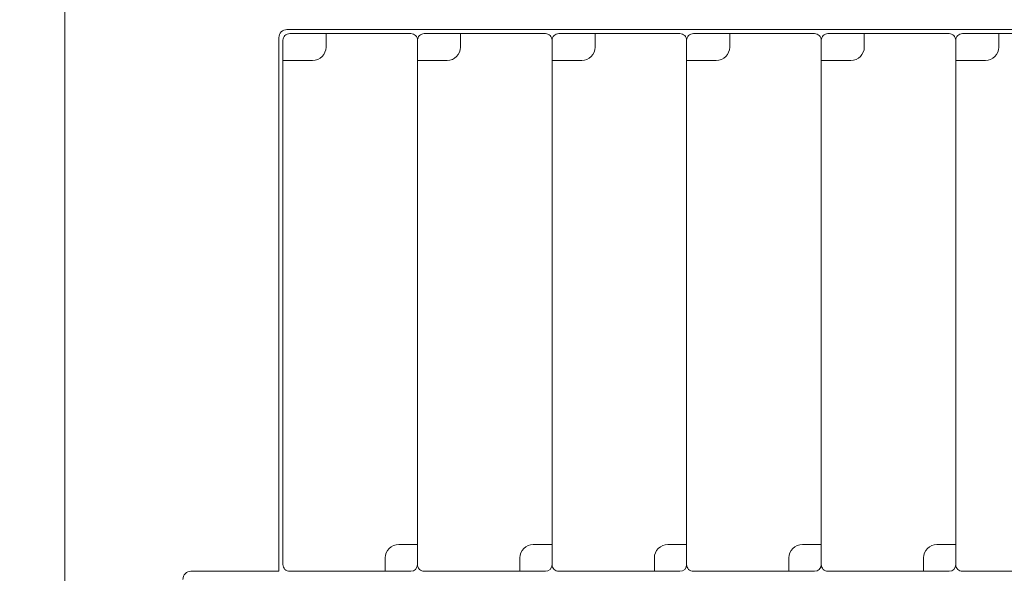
# Model space of a CAD drawing. Header units: millimetres. Extents: x -1114 to 1396, y -630 to 631.
# Tile 560 of 656: x 794 to 831, y -158 to -138. Entities that reach past the tile are written whole.
import ezdxf

# ---------------------------------------------------------------- set-up
doc = ezdxf.new("R2010")
doc.units = ezdxf.units.MM
doc.header["$MEASUREMENT"] = 0

msp = doc.modelspace()

# ---------------------------------------------------------------- linework, layer by layer
at = {"lineweight": 18}
for points, knots in [([(1038.9843, -629.7647), (1038.9843, -629.7647), (-1111.4882, -629.7647), (-1111.4882, -629.7647), (-1111.4882, -629.7647), (-1111.4882, -629.7647), (-1111.4882, 630.7883), (-1111.4882, 630.7883), (-1111.4882, 630.7883), (-1111.4882, 630.7883), (1038.9843, 630.7883), (1038.9843, 630.7883)], [0, 0, 0, 0, 0.3333333, 0.3333333, 0.3333333, 0.3333333, 0.6666667, 0.6666667, 0.6666667, 0.6666667, 1, 1, 1, 1]), ([(804.2465, -138.2327), (804.1669, -138.2327), (804.0906, -138.2643), (804.0343, -138.3206), (804.0343, -138.3206), (803.9781, -138.3768), (803.9465, -138.4531), (803.9465, -138.5327)], [0, 0, 0, 0, 0.5, 0.5, 0.5, 0.5, 1, 1, 1, 1]), ([(804.3465, -138.3827), (804.2802, -138.3827), (804.2166, -138.409), (804.1697, -138.4559), (804.1697, -138.4559), (804.1228, -138.5028), (804.0965, -138.5664), (804.0965, -138.6327)], [0, 0, 0, 0, 0.5, 0.5, 0.5, 0.5, 1, 1, 1, 1]), ([(809.0965, -138.6327), (809.0965, -138.5664), (809.0701, -138.5028), (809.0233, -138.4559), (809.0233, -138.4559), (808.9764, -138.409), (808.9128, -138.3827), (808.8465, -138.3827)], [0, 0, 0, 0, 0.5, 0.5, 0.5, 0.5, 1, 1, 1, 1]), ([(809.3465, -138.3827), (809.2802, -138.3827), (809.2166, -138.409), (809.1697, -138.4559), (809.1697, -138.4559), (809.1228, -138.5028), (809.0965, -138.5664), (809.0965, -138.6327)], [0, 0, 0, 0, 0.5, 0.5, 0.5, 0.5, 1, 1, 1, 1]), ([(814.0965, -138.6327), (814.0965, -138.5664), (814.0701, -138.5028), (814.0233, -138.4559), (814.0233, -138.4559), (813.9764, -138.409), (813.9128, -138.3827), (813.8465, -138.3827)], [0, 0, 0, 0, 0.5, 0.5, 0.5, 0.5, 1, 1, 1, 1]), ([(814.3465, -138.3827), (814.2802, -138.3827), (814.2166, -138.409), (814.1697, -138.4559), (814.1697, -138.4559), (814.1228, -138.5028), (814.0965, -138.5664), (814.0965, -138.6327)], [0, 0, 0, 0, 0.5, 0.5, 0.5, 0.5, 1, 1, 1, 1]), ([(819.0965, -138.6327), (819.0965, -138.5664), (819.0701, -138.5028), (819.0233, -138.4559), (819.0233, -138.4559), (818.9764, -138.409), (818.9128, -138.3827), (818.8465, -138.3827)], [0, 0, 0, 0, 0.5, 0.5, 0.5, 0.5, 1, 1, 1, 1]), ([(819.3465, -138.3827), (819.2802, -138.3827), (819.2166, -138.409), (819.1697, -138.4559), (819.1697, -138.4559), (819.1228, -138.5028), (819.0965, -138.5664), (819.0965, -138.6327)], [0, 0, 0, 0, 0.5, 0.5, 0.5, 0.5, 1, 1, 1, 1]), ([(824.0965, -138.6327), (824.0965, -138.5664), (824.0701, -138.5028), (824.0233, -138.4559), (824.0233, -138.4559), (823.9764, -138.409), (823.9128, -138.3827), (823.8465, -138.3827)], [0, 0, 0, 0, 0.5, 0.5, 0.5, 0.5, 1, 1, 1, 1]), ([(824.3465, -138.3827), (824.2802, -138.3827), (824.2166, -138.409), (824.1697, -138.4559), (824.1697, -138.4559), (824.1228, -138.5028), (824.0965, -138.5664), (824.0965, -138.6327)], [0, 0, 0, 0, 0.5, 0.5, 0.5, 0.5, 1, 1, 1, 1]), ([(829.0965, -138.6327), (829.0965, -138.5664), (829.0701, -138.5028), (829.0233, -138.4559), (829.0233, -138.4559), (828.9764, -138.409), (828.9128, -138.3827), (828.8465, -138.3827)], [0, 0, 0, 0, 0.5, 0.5, 0.5, 0.5, 1, 1, 1, 1]), ([(829.3465, -138.3827), (829.2802, -138.3827), (829.2166, -138.409), (829.1697, -138.4559), (829.1697, -138.4559), (829.1228, -138.5028), (829.0965, -138.5664), (829.0965, -138.6327)], [0, 0, 0, 0, 0.5, 0.5, 0.5, 0.5, 1, 1, 1, 1]), ([(808.3965, -157.3827), (808.2639, -157.3827), (808.1367, -157.4354), (808.0429, -157.5291), (808.0429, -157.5291), (807.9492, -157.6229), (807.8965, -157.7501), (807.8965, -157.8827)], [0, 0, 0, 0, 0.5, 0.5, 0.5, 0.5, 1, 1, 1, 1]), ([(813.3965, -157.3827), (813.2639, -157.3827), (813.1367, -157.4354), (813.0429, -157.5291), (813.0429, -157.5291), (812.9492, -157.6229), (812.8965, -157.7501), (812.8965, -157.8827)], [0, 0, 0, 0, 0.5, 0.5, 0.5, 0.5, 1, 1, 1, 1]), ([(818.3965, -157.3827), (818.2639, -157.3827), (818.1367, -157.4354), (818.0429, -157.5291), (818.0429, -157.5291), (817.9492, -157.6229), (817.8965, -157.7501), (817.8965, -157.8827)], [0, 0, 0, 0, 0.5, 0.5, 0.5, 0.5, 1, 1, 1, 1]), ([(823.3965, -157.3827), (823.2639, -157.3827), (823.1367, -157.4354), (823.0429, -157.5291), (823.0429, -157.5291), (822.9492, -157.6229), (822.8965, -157.7501), (822.8965, -157.8827)], [0, 0, 0, 0, 0.5, 0.5, 0.5, 0.5, 1, 1, 1, 1]), ([(828.3965, -157.3827), (828.2639, -157.3827), (828.1367, -157.4354), (828.0429, -157.5291), (828.0429, -157.5291), (827.9492, -157.6229), (827.8965, -157.7501), (827.8965, -157.8827)], [0, 0, 0, 0, 0.5, 0.5, 0.5, 0.5, 1, 1, 1, 1]), ([(800.6781, -158.3827), (800.5985, -158.3827), (800.5222, -158.4143), (800.466, -158.4706), (800.466, -158.4706), (800.4097, -158.5268), (800.3781, -158.6031), (800.3781, -158.6827)], [0, 0, 0, 0, 0.5, 0.5, 0.5, 0.5, 1, 1, 1, 1]), ([(804.0965, -158.1327), (804.0965, -158.199), (804.1228, -158.2626), (804.1697, -158.3095), (804.1697, -158.3095), (804.2166, -158.3564), (804.2802, -158.3827), (804.3465, -158.3827)], [0, 0, 0, 0, 0.5, 0.5, 0.5, 0.5, 1, 1, 1, 1]), ([(809.0965, -158.1327), (809.0965, -158.199), (809.1228, -158.2626), (809.1697, -158.3095), (809.1697, -158.3095), (809.2166, -158.3564), (809.2802, -158.3827), (809.3465, -158.3827)], [0, 0, 0, 0, 0.5, 0.5, 0.5, 0.5, 1, 1, 1, 1]), ([(814.0965, -158.1327), (814.0965, -158.199), (814.1228, -158.2626), (814.1697, -158.3095), (814.1697, -158.3095), (814.2166, -158.3564), (814.2802, -158.3827), (814.3465, -158.3827)], [0, 0, 0, 0, 0.5, 0.5, 0.5, 0.5, 1, 1, 1, 1]), ([(819.0965, -158.1327), (819.0965, -158.199), (819.1228, -158.2626), (819.1697, -158.3095), (819.1697, -158.3095), (819.2166, -158.3564), (819.2802, -158.3827), (819.3465, -158.3827)], [0, 0, 0, 0, 0.5, 0.5, 0.5, 0.5, 1, 1, 1, 1]), ([(824.0965, -158.1327), (824.0965, -158.199), (824.1228, -158.2626), (824.1697, -158.3095), (824.1697, -158.3095), (824.2166, -158.3564), (824.2802, -158.3827), (824.3465, -158.3827)], [0, 0, 0, 0, 0.5, 0.5, 0.5, 0.5, 1, 1, 1, 1]), ([(829.0965, -158.1327), (829.0965, -158.199), (829.1228, -158.2626), (829.1697, -158.3095), (829.1697, -158.3095), (829.2166, -158.3564), (829.2802, -158.3827), (829.3465, -158.3827)], [0, 0, 0, 0, 0.5, 0.5, 0.5, 0.5, 1, 1, 1, 1])]:
    msp.add_open_spline(points, degree=3, knots=knots, dxfattribs=at)
for points in [[(795.9912, -175.6821), (795.9912, -175.6821), (795.9912, -125.6821), (795.9912, -125.6821)], [(804.2465, -138.2327), (804.2465, -138.2327), (843.9465, -138.2327), (843.9465, -138.2327)], [(803.9465, -158.3827), (803.9465, -158.3827), (803.9465, -138.5327), (803.9465, -138.5327)], [(804.0965, -139.3827), (804.0965, -139.3827), (804.0965, -138.6327), (804.0965, -138.6327)], [(804.3465, -138.3827), (804.3465, -138.3827), (805.6965, -138.3827), (805.6965, -138.3827)], [(805.6965, -138.6327), (805.6965, -138.6327), (805.6965, -138.3827), (805.6965, -138.3827)], [(808.8465, -138.3827), (808.8465, -138.3827), (805.6965, -138.3827), (805.6965, -138.3827)], [(805.6965, -138.6327), (805.6965, -138.6327), (805.6965, -138.8827), (805.6965, -138.8827)], [(809.0965, -157.3827), (809.0965, -157.3827), (809.0965, -138.6327), (809.0965, -138.6327)], [(809.0965, -157.3827), (809.0965, -157.3827), (809.0965, -138.6327), (809.0965, -138.6327)], [(809.3465, -138.3827), (809.3465, -138.3827), (810.6965, -138.3827), (810.6965, -138.3827)], [(813.8465, -138.3827), (813.8465, -138.3827), (810.6965, -138.3827), (810.6965, -138.3827)], [(813.8465, -138.3827), (813.8465, -138.3827), (810.6965, -138.3827), (810.6965, -138.3827)], [(810.6965, -138.6327), (810.6965, -138.6327), (810.6965, -138.3827), (810.6965, -138.3827)], [(810.6965, -138.6327), (810.6965, -138.6327), (810.6965, -138.8827), (810.6965, -138.8827)], [(814.0965, -157.3827), (814.0965, -157.3827), (814.0965, -138.6327), (814.0965, -138.6327)], [(814.0965, -157.3827), (814.0965, -157.3827), (814.0965, -138.6327), (814.0965, -138.6327)], [(814.3465, -138.3827), (814.3465, -138.3827), (815.6965, -138.3827), (815.6965, -138.3827)], [(815.6965, -138.6327), (815.6965, -138.6327), (815.6965, -138.3827), (815.6965, -138.3827)], [(818.8465, -138.3827), (818.8465, -138.3827), (815.6965, -138.3827), (815.6965, -138.3827)], [(815.6965, -138.6327), (815.6965, -138.6327), (815.6965, -138.8827), (815.6965, -138.8827)], [(819.0965, -157.3827), (819.0965, -157.3827), (819.0965, -138.6327), (819.0965, -138.6327)], [(819.0965, -157.3827), (819.0965, -157.3827), (819.0965, -138.6327), (819.0965, -138.6327)], [(819.3465, -138.3827), (819.3465, -138.3827), (820.6965, -138.3827), (820.6965, -138.3827)], [(823.8465, -138.3827), (823.8465, -138.3827), (820.6965, -138.3827), (820.6965, -138.3827)], [(820.6965, -138.6327), (820.6965, -138.6327), (820.6965, -138.3827), (820.6965, -138.3827)], [(823.8465, -138.3827), (823.8465, -138.3827), (820.6965, -138.3827), (820.6965, -138.3827)], [(820.6965, -138.6327), (820.6965, -138.6327), (820.6965, -138.8827), (820.6965, -138.8827)], [(824.0965, -157.3827), (824.0965, -157.3827), (824.0965, -138.6327), (824.0965, -138.6327)], [(824.0965, -157.3827), (824.0965, -157.3827), (824.0965, -138.6327), (824.0965, -138.6327)], [(824.3465, -138.3827), (824.3465, -138.3827), (825.6965, -138.3827), (825.6965, -138.3827)], [(828.8465, -138.3827), (828.8465, -138.3827), (825.6965, -138.3827), (825.6965, -138.3827)], [(825.6965, -138.6327), (825.6965, -138.6327), (825.6965, -138.3827), (825.6965, -138.3827)], [(828.8465, -138.3827), (828.8465, -138.3827), (825.6965, -138.3827), (825.6965, -138.3827)], [(825.6965, -138.6327), (825.6965, -138.6327), (825.6965, -138.8827), (825.6965, -138.8827)], [(829.0965, -157.3827), (829.0965, -157.3827), (829.0965, -138.6327), (829.0965, -138.6327)], [(829.0965, -157.3827), (829.0965, -157.3827), (829.0965, -138.6327), (829.0965, -138.6327)], [(829.3465, -138.3827), (829.3465, -138.3827), (830.6965, -138.3827), (830.6965, -138.3827)], [(833.8465, -138.3827), (833.8465, -138.3827), (830.6965, -138.3827), (830.6965, -138.3827)], [(830.6965, -138.6327), (830.6965, -138.6327), (830.6965, -138.3827), (830.6965, -138.3827)], [(830.6965, -138.6327), (830.6965, -138.6327), (830.6965, -138.8827), (830.6965, -138.8827)], [(805.1965, -139.3827), (805.4726, -139.3827), (805.6965, -139.1588), (805.6965, -138.8827)], [(810.1965, -139.3827), (810.4726, -139.3827), (810.6965, -139.1588), (810.6965, -138.8827)], [(815.1965, -139.3827), (815.4726, -139.3827), (815.6965, -139.1588), (815.6965, -138.8827)], [(820.1965, -139.3827), (820.4726, -139.3827), (820.6965, -139.1588), (820.6965, -138.8827)], [(825.1965, -139.3827), (825.4726, -139.3827), (825.6965, -139.1588), (825.6965, -138.8827)], [(830.1965, -139.3827), (830.4726, -139.3827), (830.6965, -139.1588), (830.6965, -138.8827)], [(804.0965, -139.3827), (804.0965, -139.3827), (804.0965, -158.1327), (804.0965, -158.1327)], [(804.0965, -139.3827), (804.0965, -139.3827), (804.3465, -139.3827), (804.3465, -139.3827)], [(804.0965, -139.3827), (804.0965, -139.3827), (804.0965, -158.1327), (804.0965, -158.1327)], [(804.3465, -139.3827), (804.3465, -139.3827), (805.1965, -139.3827), (805.1965, -139.3827)], [(809.0965, -139.3827), (809.0965, -139.3827), (809.0965, -158.1327), (809.0965, -158.1327)], [(809.0965, -139.3827), (809.0965, -139.3827), (809.0965, -158.1327), (809.0965, -158.1327)], [(809.0965, -139.3827), (809.0965, -139.3827), (809.3465, -139.3827), (809.3465, -139.3827)], [(809.3465, -139.3827), (809.3465, -139.3827), (810.1965, -139.3827), (810.1965, -139.3827)], [(814.0965, -139.3827), (814.0965, -139.3827), (814.0965, -158.1327), (814.0965, -158.1327)], [(814.0965, -139.3827), (814.0965, -139.3827), (814.3465, -139.3827), (814.3465, -139.3827)], [(814.0965, -139.3827), (814.0965, -139.3827), (814.0965, -158.1327), (814.0965, -158.1327)], [(814.3465, -139.3827), (814.3465, -139.3827), (815.1965, -139.3827), (815.1965, -139.3827)], [(819.0965, -139.3827), (819.0965, -139.3827), (819.0965, -158.1327), (819.0965, -158.1327)], [(819.0965, -139.3827), (819.0965, -139.3827), (819.3465, -139.3827), (819.3465, -139.3827)], [(819.0965, -139.3827), (819.0965, -139.3827), (819.0965, -158.1327), (819.0965, -158.1327)], [(819.3465, -139.3827), (819.3465, -139.3827), (820.1965, -139.3827), (820.1965, -139.3827)], [(824.0965, -139.3827), (824.0965, -139.3827), (824.0965, -158.1327), (824.0965, -158.1327)], [(824.0965, -139.3827), (824.0965, -139.3827), (824.3465, -139.3827), (824.3465, -139.3827)], [(824.0965, -139.3827), (824.0965, -139.3827), (824.0965, -158.1327), (824.0965, -158.1327)], [(824.3465, -139.3827), (824.3465, -139.3827), (825.1965, -139.3827), (825.1965, -139.3827)], [(829.0965, -139.3827), (829.0965, -139.3827), (829.0965, -158.1327), (829.0965, -158.1327)], [(829.0965, -139.3827), (829.0965, -139.3827), (829.0965, -158.1327), (829.0965, -158.1327)], [(829.0965, -139.3827), (829.0965, -139.3827), (829.3465, -139.3827), (829.3465, -139.3827)], [(829.3465, -139.3827), (829.3465, -139.3827), (830.1965, -139.3827), (830.1965, -139.3827)], [(808.8465, -157.3827), (808.8465, -157.3827), (808.3965, -157.3827), (808.3965, -157.3827)], [(809.0965, -157.3827), (809.0965, -157.3827), (808.8465, -157.3827), (808.8465, -157.3827)], [(813.8465, -157.3827), (813.8465, -157.3827), (813.3965, -157.3827), (813.3965, -157.3827)], [(814.0965, -157.3827), (814.0965, -157.3827), (813.8465, -157.3827), (813.8465, -157.3827)], [(818.8465, -157.3827), (818.8465, -157.3827), (818.3965, -157.3827), (818.3965, -157.3827)], [(819.0965, -157.3827), (819.0965, -157.3827), (818.8465, -157.3827), (818.8465, -157.3827)], [(823.8465, -157.3827), (823.8465, -157.3827), (823.3965, -157.3827), (823.3965, -157.3827)], [(824.0965, -157.3827), (824.0965, -157.3827), (823.8465, -157.3827), (823.8465, -157.3827)], [(828.8465, -157.3827), (828.8465, -157.3827), (828.3965, -157.3827), (828.3965, -157.3827)], [(829.0965, -157.3827), (829.0965, -157.3827), (828.8465, -157.3827), (828.8465, -157.3827)], [(807.8965, -158.1327), (807.8965, -158.1327), (807.8965, -157.8827), (807.8965, -157.8827)], [(812.8965, -158.1327), (812.8965, -158.1327), (812.8965, -157.8827), (812.8965, -157.8827)], [(817.8965, -158.1327), (817.8965, -158.1327), (817.8965, -157.8827), (817.8965, -157.8827)], [(822.8965, -158.1327), (822.8965, -158.1327), (822.8965, -157.8827), (822.8965, -157.8827)], [(827.8965, -158.1327), (827.8965, -158.1327), (827.8965, -157.8827), (827.8965, -157.8827)], [(800.6781, -158.3827), (800.6781, -158.3827), (803.9465, -158.3827), (803.9465, -158.3827)], [(804.3465, -158.3827), (804.3465, -158.3827), (807.8965, -158.3827), (807.8965, -158.3827)], [(804.3465, -158.3827), (804.3465, -158.3827), (807.8965, -158.3827), (807.8965, -158.3827)], [(807.8965, -158.1327), (807.8965, -158.1327), (807.8965, -158.3827), (807.8965, -158.3827)], [(808.8465, -158.3827), (808.8465, -158.3827), (807.8965, -158.3827), (807.8965, -158.3827)], [(808.8465, -158.3827), (808.9846, -158.3827), (809.0965, -158.2708), (809.0965, -158.1327)], [(809.3465, -158.3827), (809.3465, -158.3827), (812.8965, -158.3827), (812.8965, -158.3827)], [(812.8965, -158.1327), (812.8965, -158.1327), (812.8965, -158.3827), (812.8965, -158.3827)], [(813.8465, -158.3827), (813.8465, -158.3827), (812.8965, -158.3827), (812.8965, -158.3827)], [(813.8465, -158.3827), (813.9846, -158.3827), (814.0965, -158.2708), (814.0965, -158.1327)], [(814.3465, -158.3827), (814.3465, -158.3827), (817.8965, -158.3827), (817.8965, -158.3827)], [(814.3465, -158.3827), (814.3465, -158.3827), (817.8965, -158.3827), (817.8965, -158.3827)], [(817.8965, -158.1327), (817.8965, -158.1327), (817.8965, -158.3827), (817.8965, -158.3827)], [(818.8465, -158.3827), (818.8465, -158.3827), (817.8965, -158.3827), (817.8965, -158.3827)], [(818.8465, -158.3827), (818.9846, -158.3827), (819.0965, -158.2708), (819.0965, -158.1327)], [(819.3465, -158.3827), (819.3465, -158.3827), (822.8965, -158.3827), (822.8965, -158.3827)], [(819.3465, -158.3827), (819.3465, -158.3827), (822.8965, -158.3827), (822.8965, -158.3827)], [(822.8965, -158.1327), (822.8965, -158.1327), (822.8965, -158.3827), (822.8965, -158.3827)], [(823.8465, -158.3827), (823.8465, -158.3827), (822.8965, -158.3827), (822.8965, -158.3827)], [(823.8465, -158.3827), (823.9846, -158.3827), (824.0965, -158.2708), (824.0965, -158.1327)], [(824.3465, -158.3827), (824.3465, -158.3827), (827.8965, -158.3827), (827.8965, -158.3827)], [(824.3465, -158.3827), (824.3465, -158.3827), (827.8965, -158.3827), (827.8965, -158.3827)], [(827.8965, -158.1327), (827.8965, -158.1327), (827.8965, -158.3827), (827.8965, -158.3827)], [(828.8465, -158.3827), (828.8465, -158.3827), (827.8965, -158.3827), (827.8965, -158.3827)], [(828.8465, -158.3827), (828.9846, -158.3827), (829.0965, -158.2708), (829.0965, -158.1327)], [(829.3465, -158.3827), (829.3465, -158.3827), (832.8965, -158.3827), (832.8965, -158.3827)]]:
    msp.add_open_spline(points, degree=3, dxfattribs=at)

doc.saveas('drawing.dxf')
